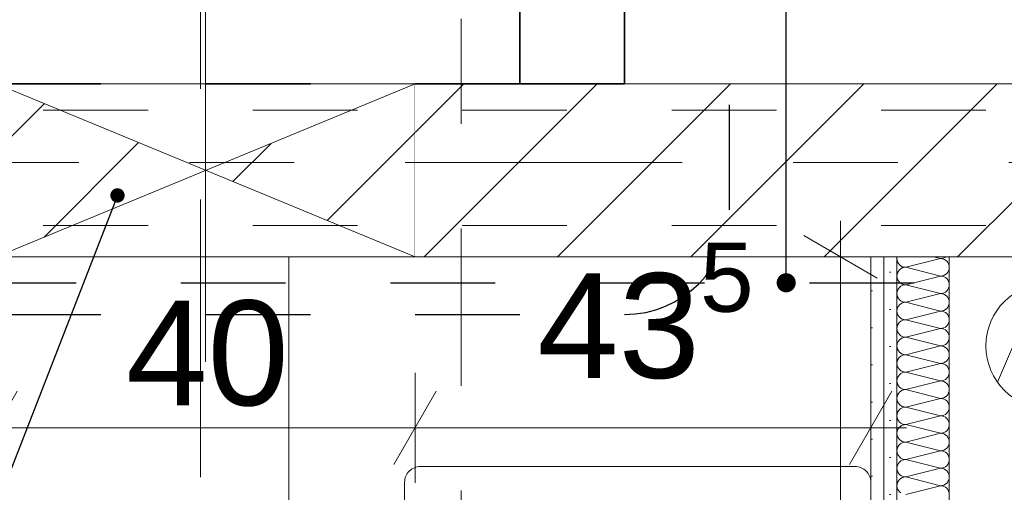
# Model space of a CAD drawing. Header units: metres. Extents: x -4 to 99, y -11 to 17.
# Tile 474 of 656: x 43.557 to 44.497, y 5.535 to 5.986. Entities that reach past the tile are written whole.
import ezdxf

# ---------------------------------------------------------------- set-up
doc = ezdxf.new("R2010")
doc.units = ezdxf.units.M
doc.header["$MEASUREMENT"] = 0
for name, pattern in [('Achse', [0.2, 0.1, -0.05, 0, -0.05]), ('Punktlinie eng', [0.0375, 0.0125, -0.025]), ('Schnittlinie', [0.3, 0.15, -0.075, 0, -0.075]), ('Strichlinie doppelt', [0.546806, 0.264583, -0.105833, 0.070556, -0.105833]), ('Strichlinie eng', [0.115, 0.075, -0.04]), ('Untersicht', [0.1, 0.075, -0.025]), ('Wipeout_Contour', [1, 0, -1])]:
    doc.linetypes.add(name, pattern=pattern)
for name, color, linetype in [('152 - Bemaßung_ Beschriftung.Ausbau', 7, 'Continuous'), ('203 - Marker.Schnitt - Ausbaudetail SA', 7, 'Continuous'), ('208 - Marker.Detail', 7, 'Continuous'), ('301 - Elemente.Linie', 7, 'Continuous'), ('451 - Universal.Achsen Raster', 7, 'Continuous'), ('605 - Struktur.Wand Innen', 7, 'Continuous'), ('608 - Struktur.Träger', 7, 'Continuous'), ('650 - Abdeckung.Fußboden Aufbau', 7, 'Continuous'), ('Abbruch_603 - Struktur.Bodenplatte_ Decke Roh', 7, 'Continuous'), ('Abbruch_605 - Struktur.Wand Innen', 7, 'Continuous'), ('Neubau_152 - Bemaßung_ Beschriftung.Ausbau', 7, 'Continuous'), ('Neubau_603 - Struktur.Bodenplatte_ Decke Roh', 7, 'Continuous'), ('Neubau_605 - Struktur.Wand Innen', 7, 'Continuous'), ('Neubau_606 - Struktur.Wand Innen Ausbau', 7, 'Continuous'), ('Neubau_650 - Abdeckung.Fußboden Aufbau', 7, 'Continuous'), ('Neubau_653 - Abdeckung.TB Verkofferung', 7, 'Continuous'), ('Neubau_702 - Einrichtung.Möbel Sanitär', 7, 'Continuous')]:
    doc.layers.add(name, color=color, linetype=linetype)
doc.styles.add('ERSTELLTER_STIL_2', font='txt')
doc.linetypes.add('Abbruch 1', pattern='A,0,[1,2022.0244.A_L5A-PL02.04_iD_Grundriss 2.OG1.Shx,S=0.001984,R=0,X=0,Y=0],-0.25,0', length=0.25)
doc.dimstyles.new('ERSTELLTER_STIL__1', dxfattribs={"dimtxt": 0.1, "dimasz": 0.0532, "dimexe": 0.18, "dimexo": 0.0625, "dimgap": 0, "dimtad": 1, "dimzin": 0, "dimdsep": 46, "dimtxsty": 'ERSTELLTER_STIL_2', "dimblk": 'ARROWHEAD_2', "dimblk1": 'ARROWHEAD_2', "dimblk2": 'ARROWHEAD_2', "dimcen": 0.09, "dimse1": 1, "dimse2": 1, "dimclrd": 7, "dimclre": 7, "dimclrt": 7, "dimazin": 0, "dimtfac": 1, "dimtdec": 4, "dimtmove": 0, "dimatfit": 3, "dimfxl": 1, "dimtolj": 1, "dimtzin": 0, "dimarcsym": 0})
doc.dimstyles.new('ERSTELLTER_STIL__2', dxfattribs={"dimtxt": 0.1, "dimasz": 0.0532, "dimexe": 0.18, "dimexo": 0.0625, "dimgap": 0, "dimtad": 1, "dimtih": 1, "dimtoh": 1, "dimzin": 0, "dimdsep": 46, "dimtxsty": 'ERSTELLTER_STIL_2', "dimblk": 'ARROWHEAD_2', "dimblk1": 'ARROWHEAD_2', "dimblk2": 'ARROWHEAD_2', "dimcen": 0.09, "dimse1": 1, "dimse2": 1, "dimclrd": 7, "dimclre": 7, "dimclrt": 7, "dimazin": 0, "dimtfac": 1, "dimtdec": 4, "dimtmove": 0, "dimatfit": 3, "dimfxl": 1, "dimtolj": 1, "dimtzin": 0, "dimarcsym": 0})
doc.dimstyles.new('ERSTELLTER_STIL__6', dxfattribs={"dimtxt": 0.18, "dimasz": 0.03648, "dimexe": 0.18, "dimexo": 0.0625, "dimgap": 0, "dimtad": 0, "dimtih": 1, "dimtoh": 1, "dimdec": 4, "dimzin": 0, "dimdsep": 46, "dimcen": 0.09, "dimadec": 0, "dimazin": 0, "dimtfac": 1, "dimtdec": 4, "dimtmove": 0, "dimatfit": 3, "dimldrblk": 'ARROWHEAD_11', "dimfxl": 1, "dimtolj": 1, "dimtzin": 0, "dimarcsym": 0})
doc.dimstyles.new('ERSTELLTER_STIL__7', dxfattribs={"dimtxt": 0.18, "dimasz": 0.02736, "dimexe": 0.18, "dimexo": 0.0625, "dimgap": 0, "dimtad": 0, "dimtih": 1, "dimtoh": 1, "dimdec": 4, "dimzin": 0, "dimdsep": 46, "dimcen": 0.09, "dimadec": 0, "dimazin": 0, "dimtfac": 1, "dimtdec": 4, "dimtmove": 0, "dimatfit": 3, "dimldrblk": 'ARROWHEAD_11', "dimfxl": 1, "dimtolj": 1, "dimtzin": 0, "dimarcsym": 0})
pattern_1 = [(45, (0, 0), (-0.0636396, 0.0636396), [])]
pattern_2 = [(45, (0, 0), (-0.01767767, 0.01767767), [0, -0.025])]

# ---------------------------------------------------------------- blocks, each defined once
blk = doc.blocks.new('*X153')
at = {"layer": 'Neubau_606 - Struktur.Wand Innen Ausbau', "color": 7, "linetype": 'Continuous', "lineweight": 5}
for p, q in [((44.39515, 5.75996), (44.39499, 5.75833)), ((44.39499, 5.75833), (44.39515, 5.75671)), ((44.39516, 5.76), (44.39515, 5.75996)), ((44.39515, 5.75671), (44.39562, 5.75514)), ((44.39562, 5.75514), (44.39639, 5.7537)), ((44.39639, 5.7537), (44.39743, 5.75244)), ((44.40332, 5.75), (44.43665, 5.75833)), ((44.42999, 5.76), (44.43665, 5.75833)), ((44.43665, 5.75833), (44.43828, 5.75849)), ((44.43828, 5.75817), (44.43665, 5.75833)), ((44.43828, 5.75849), (44.43984, 5.75897)), ((44.43984, 5.7577), (44.43828, 5.75817)), ((44.43984, 5.75897), (44.44128, 5.75974)), ((44.44128, 5.75693), (44.43984, 5.7577)), ((44.44128, 5.75974), (44.4416, 5.76)), ((44.44255, 5.75589), (44.44128, 5.75693)), ((44.44358, 5.75463), (44.44255, 5.75589)), ((44.44435, 5.75319), (44.44358, 5.75463)), ((44.44483, 5.75163), (44.44435, 5.75319)), ((44.39562, 5.74486), (44.39515, 5.74329)), ((44.39639, 5.7463), (44.39562, 5.74486)), ((44.39743, 5.74756), (44.39639, 5.7463)), ((44.39743, 5.75244), (44.39869, 5.7514)), ((44.39869, 5.7486), (44.39743, 5.74756)), ((44.39869, 5.7514), (44.40013, 5.75063)), ((44.40013, 5.74937), (44.39869, 5.7486)), ((44.40013, 5.75063), (44.4017, 5.75016)), ((44.4017, 5.74984), (44.40013, 5.74937)), ((44.4017, 5.75016), (44.40332, 5.75)), ((44.40332, 5.75), (44.4017, 5.74984)), ((44.40332, 5.75), (44.43665, 5.74167)), ((44.44128, 5.74307), (44.44255, 5.74411)), ((44.44255, 5.74411), (44.44358, 5.74537)), ((44.44358, 5.74537), (44.44435, 5.74681)), ((44.44435, 5.74681), (44.44483, 5.74837)), ((44.44499, 5.75), (44.44483, 5.75163)), ((44.44483, 5.74837), (44.44499, 5.75)), ((44.39515, 5.74329), (44.39499, 5.74167)), ((44.39499, 5.74167), (44.39515, 5.74004)), ((44.39515, 5.74004), (44.39562, 5.73848)), ((44.39562, 5.73848), (44.39639, 5.73704)), ((44.39639, 5.73704), (44.39743, 5.73577)), ((44.39743, 5.73577), (44.39869, 5.73474)), ((44.39869, 5.73474), (44.40013, 5.73397)), ((44.40332, 5.73333), (44.43665, 5.74167)), ((44.43665, 5.74167), (44.43828, 5.74183)), ((44.43828, 5.74151), (44.43665, 5.74167)), ((44.43828, 5.74183), (44.43984, 5.7423)), ((44.43984, 5.74103), (44.43828, 5.74151)), ((44.43984, 5.7423), (44.44128, 5.74307)), ((44.44128, 5.74026), (44.43984, 5.74103)), ((44.44255, 5.73923), (44.44128, 5.74026)), ((44.44358, 5.73796), (44.44255, 5.73923)), ((44.44435, 5.73652), (44.44358, 5.73796)), ((44.44483, 5.73496), (44.44435, 5.73652)), ((44.44499, 5.73333), (44.44483, 5.73496)), ((44.39515, 5.72663), (44.39499, 5.725)), ((44.39499, 5.725), (44.39515, 5.72337)), ((44.39562, 5.72819), (44.39515, 5.72663)), ((44.39639, 5.72963), (44.39562, 5.72819)), ((44.39743, 5.73089), (44.39639, 5.72963)), ((44.39869, 5.73193), (44.39743, 5.73089)), ((44.40013, 5.7327), (44.39869, 5.73193)), ((44.40013, 5.73397), (44.4017, 5.73349)), ((44.4017, 5.73317), (44.40013, 5.7327)), ((44.4017, 5.73349), (44.40332, 5.73333)), ((44.40332, 5.73333), (44.4017, 5.73317)), ((44.40332, 5.73333), (44.43665, 5.725)), ((44.40332, 5.71667), (44.43665, 5.725)), ((44.43665, 5.725), (44.43828, 5.72516)), ((44.43828, 5.72484), (44.43665, 5.725)), ((44.43828, 5.72516), (44.43984, 5.72563)), ((44.43984, 5.72437), (44.43828, 5.72484)), ((44.43984, 5.72563), (44.44128, 5.7264)), ((44.44128, 5.7264), (44.44255, 5.72744)), ((44.44255, 5.72744), (44.44358, 5.7287)), ((44.44358, 5.7287), (44.44435, 5.73014)), ((44.44435, 5.73014), (44.44483, 5.73171)), ((44.44483, 5.73171), (44.44499, 5.73333)), ((44.39515, 5.72337), (44.39562, 5.72181)), ((44.39562, 5.72181), (44.39639, 5.72037)), ((44.39639, 5.72037), (44.39743, 5.71911)), ((44.39743, 5.71911), (44.39869, 5.71807)), ((44.39869, 5.71526), (44.39743, 5.71423)), ((44.39869, 5.71807), (44.40013, 5.7173)), ((44.40013, 5.71603), (44.39869, 5.71526)), ((44.40013, 5.7173), (44.4017, 5.71683)), ((44.4017, 5.71651), (44.40013, 5.71603)), ((44.4017, 5.71683), (44.40332, 5.71667)), ((44.40332, 5.71667), (44.4017, 5.71651)), ((44.40332, 5.71667), (44.43665, 5.70833)), ((44.44128, 5.7236), (44.43984, 5.72437)), ((44.44255, 5.72256), (44.44128, 5.7236)), ((44.44358, 5.7213), (44.44255, 5.72256)), ((44.44435, 5.71986), (44.44358, 5.7213)), ((44.44483, 5.71829), (44.44435, 5.71986)), ((44.44499, 5.71667), (44.44483, 5.71829)), ((44.44483, 5.71504), (44.44499, 5.71667)), ((44.39515, 5.70996), (44.39499, 5.70833)), ((44.39499, 5.70833), (44.39515, 5.70671)), ((44.39562, 5.71152), (44.39515, 5.70996)), ((44.39515, 5.70671), (44.39562, 5.70514)), ((44.39639, 5.71296), (44.39562, 5.71152)), ((44.39743, 5.71423), (44.39639, 5.71296)), ((44.40332, 5.7), (44.43665, 5.70833)), ((44.43665, 5.70833), (44.43828, 5.70849)), ((44.43828, 5.70817), (44.43665, 5.70833)), ((44.43828, 5.70849), (44.43984, 5.70897)), ((44.43984, 5.7077), (44.43828, 5.70817)), ((44.43984, 5.70897), (44.44128, 5.70974)), ((44.44128, 5.70693), (44.43984, 5.7077)), ((44.44128, 5.70974), (44.44255, 5.71077)), ((44.44255, 5.70589), (44.44128, 5.70693)), ((44.44255, 5.71077), (44.44358, 5.71204)), ((44.44358, 5.70463), (44.44255, 5.70589)), ((44.44358, 5.71204), (44.44435, 5.71348)), ((44.44435, 5.71348), (44.44483, 5.71504)), ((44.39562, 5.70514), (44.39639, 5.7037)), ((44.39639, 5.7037), (44.39743, 5.70244)), ((44.39743, 5.69756), (44.39639, 5.6963)), ((44.39743, 5.70244), (44.39869, 5.7014)), ((44.39869, 5.6986), (44.39743, 5.69756)), ((44.39869, 5.7014), (44.40013, 5.70063)), ((44.40013, 5.69937), (44.39869, 5.6986)), ((44.40013, 5.70063), (44.4017, 5.70016)), ((44.4017, 5.69984), (44.40013, 5.69937)), ((44.4017, 5.70016), (44.40332, 5.7)), ((44.40332, 5.7), (44.4017, 5.69984)), ((44.40332, 5.7), (44.43665, 5.69167)), ((44.44435, 5.70319), (44.44358, 5.70463)), ((44.44358, 5.69537), (44.44435, 5.69681)), ((44.44483, 5.70163), (44.44435, 5.70319)), ((44.44435, 5.69681), (44.44483, 5.69837)), ((44.44499, 5.7), (44.44483, 5.70163)), ((44.44483, 5.69837), (44.44499, 5.7)), ((44.39515, 5.69329), (44.39499, 5.69167)), ((44.39499, 5.69167), (44.39515, 5.69004)), ((44.39562, 5.69486), (44.39515, 5.69329)), ((44.39515, 5.69004), (44.39562, 5.68848)), ((44.39639, 5.6963), (44.39562, 5.69486)), ((44.39562, 5.68848), (44.39639, 5.68704)), ((44.39639, 5.68704), (44.39743, 5.68577)), ((44.40332, 5.68333), (44.43665, 5.69167)), ((44.43665, 5.69167), (44.43828, 5.69183)), ((44.43828, 5.69151), (44.43665, 5.69167)), ((44.43828, 5.69183), (44.43984, 5.6923)), ((44.43984, 5.69103), (44.43828, 5.69151)), ((44.43984, 5.6923), (44.44128, 5.69307)), ((44.44128, 5.69026), (44.43984, 5.69103)), ((44.44128, 5.69307), (44.44255, 5.69411)), ((44.44255, 5.68923), (44.44128, 5.69026)), ((44.44255, 5.69411), (44.44358, 5.69537)), ((44.44358, 5.68796), (44.44255, 5.68923)), ((44.44435, 5.68652), (44.44358, 5.68796)), ((44.39562, 5.67819), (44.39515, 5.67663)), ((44.39639, 5.67963), (44.39562, 5.67819)), ((44.39743, 5.68089), (44.39639, 5.67963)), ((44.39743, 5.68577), (44.39869, 5.68474)), ((44.39869, 5.68193), (44.39743, 5.68089)), ((44.39869, 5.68474), (44.40013, 5.68397)), ((44.40013, 5.6827), (44.39869, 5.68193)), ((44.40013, 5.68397), (44.4017, 5.68349)), ((44.4017, 5.68317), (44.40013, 5.6827)), ((44.4017, 5.68349), (44.40332, 5.68333)), ((44.40332, 5.68333), (44.4017, 5.68317)), ((44.40332, 5.68333), (44.43665, 5.675)), ((44.44255, 5.67744), (44.44358, 5.6787)), ((44.44358, 5.6787), (44.44435, 5.68014)), ((44.44483, 5.68496), (44.44435, 5.68652)), ((44.44435, 5.68014), (44.44483, 5.68171)), ((44.44499, 5.68333), (44.44483, 5.68496)), ((44.44483, 5.68171), (44.44499, 5.68333)), ((44.39515, 5.67663), (44.39499, 5.675)), ((44.39499, 5.675), (44.39515, 5.67337)), ((44.39515, 5.67337), (44.39562, 5.67181)), ((44.39562, 5.67181), (44.39639, 5.67037)), ((44.39639, 5.67037), (44.39743, 5.66911)), ((44.39743, 5.66911), (44.39869, 5.66807)), ((44.40332, 5.66667), (44.43665, 5.675)), ((44.43665, 5.675), (44.43828, 5.67516)), ((44.43828, 5.67484), (44.43665, 5.675)), ((44.43828, 5.67516), (44.43984, 5.67563)), ((44.43984, 5.67437), (44.43828, 5.67484)), ((44.43984, 5.67563), (44.44128, 5.6764)), ((44.44128, 5.6736), (44.43984, 5.67437)), ((44.44128, 5.6764), (44.44255, 5.67744)), ((44.44255, 5.67256), (44.44128, 5.6736)), ((44.44358, 5.6713), (44.44255, 5.67256)), ((44.44435, 5.66986), (44.44358, 5.6713)), ((44.44483, 5.66829), (44.44435, 5.66986)), ((44.44499, 5.66667), (44.44483, 5.66829)), ((44.39515, 5.65996), (44.39499, 5.65833)), ((44.39562, 5.66152), (44.39515, 5.65996)), ((44.39639, 5.66296), (44.39562, 5.66152)), ((44.39743, 5.66423), (44.39639, 5.66296)), ((44.39869, 5.66526), (44.39743, 5.66423)), ((44.39869, 5.66807), (44.40013, 5.6673)), ((44.40013, 5.66603), (44.39869, 5.66526)), ((44.40013, 5.6673), (44.4017, 5.66683)), ((44.4017, 5.66651), (44.40013, 5.66603)), ((44.4017, 5.66683), (44.40332, 5.66667)), ((44.40332, 5.66667), (44.4017, 5.66651)), ((44.40332, 5.66667), (44.43665, 5.65833)), ((44.43828, 5.65849), (44.43984, 5.65897)), ((44.43984, 5.65897), (44.44128, 5.65974)), ((44.44128, 5.65974), (44.44255, 5.66077)), ((44.44255, 5.66077), (44.44358, 5.66204)), ((44.44358, 5.66204), (44.44435, 5.66348)), ((44.44435, 5.66348), (44.44483, 5.66504)), ((44.44483, 5.66504), (44.44499, 5.66667)), ((44.39499, 5.65833), (44.39515, 5.65671)), ((44.39515, 5.65671), (44.39562, 5.65514)), ((44.39562, 5.65514), (44.39639, 5.6537)), ((44.39639, 5.6537), (44.39743, 5.65244)), ((44.39743, 5.65244), (44.39869, 5.6514)), ((44.39869, 5.6514), (44.40013, 5.65063)), ((44.40013, 5.65063), (44.4017, 5.65016)), ((44.4017, 5.64984), (44.40013, 5.64937)), ((44.4017, 5.65016), (44.40332, 5.65)), ((44.40332, 5.65), (44.4017, 5.64984)), ((44.40332, 5.65), (44.43665, 5.65833)), ((44.40332, 5.65), (44.43665, 5.64167)), ((44.43665, 5.65833), (44.43828, 5.65849)), ((44.43828, 5.65817), (44.43665, 5.65833)), ((44.43984, 5.6577), (44.43828, 5.65817)), ((44.44128, 5.65693), (44.43984, 5.6577)), ((44.44255, 5.65589), (44.44128, 5.65693)), ((44.44358, 5.65463), (44.44255, 5.65589)), ((44.44435, 5.65319), (44.44358, 5.65463)), ((44.44483, 5.65163), (44.44435, 5.65319)), ((44.44499, 5.65), (44.44483, 5.65163)), ((44.44483, 5.64837), (44.44499, 5.65)), ((44.39515, 5.64329), (44.39499, 5.64167)), ((44.39499, 5.64167), (44.39515, 5.64004)), ((44.39562, 5.64486), (44.39515, 5.64329)), ((44.39515, 5.64004), (44.39562, 5.63848)), ((44.39639, 5.6463), (44.39562, 5.64486)), ((44.39743, 5.64756), (44.39639, 5.6463)), ((44.39869, 5.6486), (44.39743, 5.64756)), ((44.40013, 5.64937), (44.39869, 5.6486)), ((44.40332, 5.63333), (44.43665, 5.64167)), ((44.43665, 5.64167), (44.43828, 5.64183)), ((44.43828, 5.64151), (44.43665, 5.64167)), ((44.43828, 5.64183), (44.43984, 5.6423)), ((44.43984, 5.64103), (44.43828, 5.64151)), ((44.43984, 5.6423), (44.44128, 5.64307)), ((44.44128, 5.64026), (44.43984, 5.64103)), ((44.44128, 5.64307), (44.44255, 5.64411)), ((44.44255, 5.63923), (44.44128, 5.64026)), ((44.44255, 5.64411), (44.44358, 5.64537)), ((44.44358, 5.64537), (44.44435, 5.64681)), ((44.44435, 5.64681), (44.44483, 5.64837)), ((44.39562, 5.63848), (44.39639, 5.63704)), ((44.39639, 5.63704), (44.39743, 5.63577)), ((44.39743, 5.63089), (44.39639, 5.62963)), ((44.39743, 5.63577), (44.39869, 5.63474)), ((44.39869, 5.63193), (44.39743, 5.63089)), ((44.39869, 5.63474), (44.40013, 5.63397)), ((44.40013, 5.6327), (44.39869, 5.63193)), ((44.40013, 5.63397), (44.4017, 5.63349)), ((44.4017, 5.63317), (44.40013, 5.6327)), ((44.4017, 5.63349), (44.40332, 5.63333)), ((44.40332, 5.63333), (44.4017, 5.63317)), ((44.40332, 5.63333), (44.43665, 5.625)), ((44.44358, 5.63796), (44.44255, 5.63923)), ((44.44435, 5.63652), (44.44358, 5.63796)), ((44.44483, 5.63496), (44.44435, 5.63652)), ((44.44435, 5.63014), (44.44483, 5.63171)), ((44.44499, 5.63333), (44.44483, 5.63496)), ((44.44483, 5.63171), (44.44499, 5.63333)), ((44.39515, 5.62663), (44.39499, 5.625)), ((44.39499, 5.625), (44.39515, 5.62337)), ((44.39562, 5.62819), (44.39515, 5.62663)), ((44.39515, 5.62337), (44.39562, 5.62181)), ((44.39639, 5.62963), (44.39562, 5.62819)), ((44.39562, 5.62181), (44.39639, 5.62037)), ((44.40332, 5.61667), (44.43665, 5.625)), ((44.43665, 5.625), (44.43828, 5.62516)), ((44.43828, 5.62484), (44.43665, 5.625)), ((44.43828, 5.62516), (44.43984, 5.62563)), ((44.43984, 5.62437), (44.43828, 5.62484)), ((44.43984, 5.62563), (44.44128, 5.6264)), ((44.44128, 5.6236), (44.43984, 5.62437)), ((44.44128, 5.6264), (44.44255, 5.62744)), ((44.44255, 5.62256), (44.44128, 5.6236)), ((44.44255, 5.62744), (44.44358, 5.6287)), ((44.44358, 5.6213), (44.44255, 5.62256)), ((44.44358, 5.6287), (44.44435, 5.63014)), ((44.44435, 5.61986), (44.44358, 5.6213)), ((44.39639, 5.61296), (44.39562, 5.61152)), ((44.39639, 5.62037), (44.39743, 5.61911)), ((44.39743, 5.61423), (44.39639, 5.61296)), ((44.39743, 5.61911), (44.39869, 5.61807)), ((44.39869, 5.61526), (44.39743, 5.61423)), ((44.39869, 5.61807), (44.40013, 5.6173)), ((44.40013, 5.61603), (44.39869, 5.61526)), ((44.40013, 5.6173), (44.4017, 5.61683)), ((44.4017, 5.61651), (44.40013, 5.61603)), ((44.4017, 5.61683), (44.40332, 5.61667)), ((44.40332, 5.61667), (44.4017, 5.61651)), ((44.40332, 5.61667), (44.43665, 5.60833)), ((44.44255, 5.61077), (44.44358, 5.61204)), ((44.44358, 5.61204), (44.44435, 5.61348)), ((44.44483, 5.61829), (44.44435, 5.61986)), ((44.44435, 5.61348), (44.44483, 5.61504)), ((44.44499, 5.61667), (44.44483, 5.61829)), ((44.44483, 5.61504), (44.44499, 5.61667)), ((44.39515, 5.60996), (44.39499, 5.60833)), ((44.39499, 5.60833), (44.39515, 5.60671)), ((44.39562, 5.61152), (44.39515, 5.60996)), ((44.39515, 5.60671), (44.39562, 5.60514)), ((44.39562, 5.60514), (44.39639, 5.6037)), ((44.39639, 5.6037), (44.39743, 5.60244)), ((44.39743, 5.60244), (44.39869, 5.6014)), ((44.40332, 5.6), (44.43665, 5.60833)), ((44.43665, 5.60833), (44.43828, 5.60849)), ((44.43828, 5.60817), (44.43665, 5.60833)), ((44.43828, 5.60849), (44.43984, 5.60897)), ((44.43984, 5.6077), (44.43828, 5.60817)), ((44.43984, 5.60897), (44.44128, 5.60974)), ((44.44128, 5.60693), (44.43984, 5.6077)), ((44.44128, 5.60974), (44.44255, 5.61077)), ((44.44255, 5.60589), (44.44128, 5.60693)), ((44.44358, 5.60463), (44.44255, 5.60589)), ((44.44435, 5.60319), (44.44358, 5.60463)), ((44.44483, 5.60163), (44.44435, 5.60319)), ((44.39515, 5.59329), (44.39499, 5.59167)), ((44.39562, 5.59486), (44.39515, 5.59329)), ((44.39639, 5.5963), (44.39562, 5.59486)), ((44.39743, 5.59756), (44.39639, 5.5963)), ((44.39869, 5.5986), (44.39743, 5.59756)), ((44.39869, 5.6014), (44.40013, 5.60063)), ((44.40013, 5.59937), (44.39869, 5.5986)), ((44.40013, 5.60063), (44.4017, 5.60016)), ((44.4017, 5.59984), (44.40013, 5.59937)), ((44.4017, 5.60016), (44.40332, 5.6)), ((44.40332, 5.6), (44.4017, 5.59984)), ((44.40332, 5.6), (44.43665, 5.59167)), ((44.43984, 5.5923), (44.44128, 5.59307)), ((44.44128, 5.59307), (44.44255, 5.59411)), ((44.44255, 5.59411), (44.44358, 5.59537)), ((44.44358, 5.59537), (44.44435, 5.59681)), ((44.44435, 5.59681), (44.44483, 5.59837)), ((44.44499, 5.6), (44.44483, 5.60163)), ((44.44483, 5.59837), (44.44499, 5.6)), ((44.39499, 5.59167), (44.39515, 5.59004)), ((44.39515, 5.59004), (44.39562, 5.58848)), ((44.39562, 5.58848), (44.39639, 5.58704)), ((44.39639, 5.58704), (44.39743, 5.58577)), ((44.39743, 5.58577), (44.39869, 5.58474)), ((44.39869, 5.58474), (44.40013, 5.58397)), ((44.40013, 5.58397), (44.4017, 5.58349)), ((44.40332, 5.58333), (44.43665, 5.59167)), ((44.43665, 5.59167), (44.43828, 5.59183)), ((44.43828, 5.59151), (44.43665, 5.59167)), ((44.43828, 5.59183), (44.43984, 5.5923)), ((44.43984, 5.59103), (44.43828, 5.59151)), ((44.44128, 5.59026), (44.43984, 5.59103)), ((44.44255, 5.58923), (44.44128, 5.59026)), ((44.44358, 5.58796), (44.44255, 5.58923)), ((44.44435, 5.58652), (44.44358, 5.58796)), ((44.44483, 5.58496), (44.44435, 5.58652)), ((44.44499, 5.58333), (44.44483, 5.58496)), ((44.39515, 5.57663), (44.39499, 5.575)), ((44.39499, 5.575), (44.39515, 5.57337)), ((44.39562, 5.57819), (44.39515, 5.57663)), ((44.39639, 5.57963), (44.39562, 5.57819)), ((44.39743, 5.58089), (44.39639, 5.57963)), ((44.39869, 5.58193), (44.39743, 5.58089)), ((44.40013, 5.5827), (44.39869, 5.58193)), ((44.4017, 5.58317), (44.40013, 5.5827)), ((44.4017, 5.58349), (44.40332, 5.58333)), ((44.40332, 5.58333), (44.4017, 5.58317)), ((44.40332, 5.58333), (44.43665, 5.575)), ((44.40332, 5.56667), (44.43665, 5.575)), ((44.43665, 5.575), (44.43828, 5.57516)), ((44.43828, 5.57484), (44.43665, 5.575)), ((44.43828, 5.57516), (44.43984, 5.57563)), ((44.43984, 5.57437), (44.43828, 5.57484)), ((44.43984, 5.57563), (44.44128, 5.5764)), ((44.44128, 5.5736), (44.43984, 5.57437)), ((44.44128, 5.5764), (44.44255, 5.57744)), ((44.44255, 5.57744), (44.44358, 5.5787)), ((44.44358, 5.5787), (44.44435, 5.58014)), ((44.44435, 5.58014), (44.44483, 5.58171)), ((44.44483, 5.58171), (44.44499, 5.58333)), ((44.39515, 5.57337), (44.39562, 5.57181)), ((44.39562, 5.57181), (44.39639, 5.57037)), ((44.39639, 5.57037), (44.39743, 5.56911)), ((44.39743, 5.56911), (44.39869, 5.56807)), ((44.39869, 5.56526), (44.39743, 5.56423)), ((44.39869, 5.56807), (44.40013, 5.5673)), ((44.40013, 5.56603), (44.39869, 5.56526)), ((44.40013, 5.5673), (44.4017, 5.56683)), ((44.4017, 5.56651), (44.40013, 5.56603)), ((44.4017, 5.56683), (44.40332, 5.56667)), ((44.40332, 5.56667), (44.4017, 5.56651)), ((44.40332, 5.56667), (44.43665, 5.55833)), ((44.44255, 5.57256), (44.44128, 5.5736)), ((44.44358, 5.5713), (44.44255, 5.57256)), ((44.44435, 5.56986), (44.44358, 5.5713)), ((44.44483, 5.56829), (44.44435, 5.56986)), ((44.44435, 5.56348), (44.44483, 5.56504)), ((44.44499, 5.56667), (44.44483, 5.56829)), ((44.44483, 5.56504), (44.44499, 5.56667)), ((44.39515, 5.55996), (44.39499, 5.55833)), ((44.39499, 5.55833), (44.39515, 5.55671)), ((44.39562, 5.56152), (44.39515, 5.55996)), ((44.39515, 5.55671), (44.39562, 5.55514)), ((44.39639, 5.56296), (44.39562, 5.56152)), ((44.39743, 5.56423), (44.39639, 5.56296)), ((44.40332, 5.55), (44.43665, 5.55833)), ((44.43665, 5.55833), (44.43828, 5.55849)), ((44.43828, 5.55817), (44.43665, 5.55833)), ((44.43828, 5.55849), (44.43984, 5.55897)), ((44.43984, 5.5577), (44.43828, 5.55817)), ((44.43984, 5.55897), (44.44128, 5.55974)), ((44.44128, 5.55693), (44.43984, 5.5577)), ((44.44128, 5.55974), (44.44255, 5.56077)), ((44.44255, 5.55589), (44.44128, 5.55693)), ((44.44255, 5.56077), (44.44358, 5.56204)), ((44.44358, 5.55463), (44.44255, 5.55589)), ((44.44358, 5.56204), (44.44435, 5.56348)), ((44.39562, 5.55514), (44.39639, 5.5537)), ((44.39639, 5.5463), (44.39562, 5.54486)), ((44.39639, 5.5537), (44.39743, 5.55244)), ((44.39743, 5.54756), (44.39639, 5.5463)), ((44.39743, 5.55244), (44.39869, 5.5514)), ((44.39869, 5.5486), (44.39743, 5.54756)), ((44.39869, 5.5514), (44.40013, 5.55063)), ((44.40013, 5.54937), (44.39869, 5.5486)), ((44.40013, 5.55063), (44.4017, 5.55016)), ((44.4017, 5.54984), (44.40013, 5.54937)), ((44.4017, 5.55016), (44.40332, 5.55)), ((44.40332, 5.55), (44.4017, 5.54984)), ((44.40332, 5.55), (44.43665, 5.54167)), ((44.44435, 5.55319), (44.44358, 5.55463)), ((44.44358, 5.54537), (44.44435, 5.54681)), ((44.44483, 5.55163), (44.44435, 5.55319)), ((44.44435, 5.54681), (44.44483, 5.54837)), ((44.44499, 5.55), (44.44483, 5.55163)), ((44.44483, 5.54837), (44.44499, 5.55)), ((44.39515, 5.54329), (44.39499, 5.54167)), ((44.39499, 5.54167), (44.39515, 5.54004)), ((44.39562, 5.54486), (44.39515, 5.54329)), ((44.39515, 5.54004), (44.39562, 5.53848)), ((44.39562, 5.53848), (44.39639, 5.53704)), ((44.39639, 5.53704), (44.39743, 5.53577)), ((44.40332, 5.53333), (44.43665, 5.54167)), ((44.43665, 5.54167), (44.43828, 5.54183)), ((44.43828, 5.54151), (44.43665, 5.54167)), ((44.43828, 5.54183), (44.43984, 5.5423)), ((44.43984, 5.54103), (44.43828, 5.54151)), ((44.43984, 5.5423), (44.44128, 5.54307)), ((44.44128, 5.54026), (44.43984, 5.54103)), ((44.44128, 5.54307), (44.44255, 5.54411)), ((44.44255, 5.53923), (44.44128, 5.54026)), ((44.44255, 5.54411), (44.44358, 5.54537)), ((44.44358, 5.53796), (44.44255, 5.53923)), ((44.44435, 5.53652), (44.44358, 5.53796)), ((44.39743, 5.53577), (44.39869, 5.53474)), ((44.44483, 5.53496), (44.44435, 5.53652))]:
    blk.add_line(p, q, dxfattribs=at)
blk = doc.blocks.new('*D191')
at = {"layer": '152 - Bemaßung_ Beschriftung.Ausbau', "color": 7, "linetype": 'Continuous', "lineweight": 5}
for p, q in [((43.20999, 5.54443), (43.20999, 5.64943)), ((43.535, 5.54443), (43.535, 5.64943)), ((43.2302, 5.63193), (43.18978, 5.56193)), ((43.55521, 5.63193), (43.51479, 5.56193)), ((43.17576, 5.59693), (43.20999, 5.59693)), ((43.20999, 5.59693), (43.535, 5.59693))]:
    blk.add_line(p, q, dxfattribs=at)
at = {"layer": '152 - Bemaßung_ Beschriftung.Ausbau', "color": 7, "lineweight": 5, "insert": (43.27157, 5.61522), "char_height": 0.1, "attachment_point": 7, "style": 'ERSTELLTER_STIL_2'}
blk.add_mtext('\\A1;{\\pql;\\fArial|b0|i0|c0|p38;32\\fArial|b0|i0|c0|p38;\\A1{\\H.66x;\\S5^  ;}}', dxfattribs=at)
blk = doc.blocks.new('ARROWHEAD_2')
at = {"color": 0, "linetype": 'Continuous', "lineweight": 0}
for p, q in [((-0.378, -0.655), (0.378, 0.655)), ((0, 0), (-1, 0))]:
    blk.add_line(p, q, dxfattribs=at)
blk = doc.blocks.new('*D192')
at = {"layer": '152 - Bemaßung_ Beschriftung.Ausbau', "color": 7, "linetype": 'Continuous', "lineweight": 5}
for p, q in [((43.535, 5.54443), (43.535, 5.64943)), ((43.935, 5.54443), (43.935, 5.64943)), ((43.55521, 5.63193), (43.51479, 5.56193)), ((43.95521, 5.63193), (43.91479, 5.56193)), ((43.535, 5.59693), (43.935, 5.59693))]:
    blk.add_line(p, q, dxfattribs=at)
at = {"layer": '152 - Bemaßung_ Beschriftung.Ausbau', "color": 7, "lineweight": 5, "insert": (43.65911, 5.61693), "char_height": 0.1, "attachment_point": 7, "style": 'ERSTELLTER_STIL_2'}
blk.add_mtext('\\A1;{\\pql;\\fArial|b0|i0|c0|p38;40}', dxfattribs=at)
blk = doc.blocks.new('*D193')
at = {"layer": '152 - Bemaßung_ Beschriftung.Ausbau', "color": 7, "linetype": 'Continuous', "lineweight": 5}
for p, q in [((43.935, 5.54443), (43.935, 5.64943)), ((44.36999, 5.54443), (44.36999, 5.64943)), ((43.95521, 5.63193), (43.91479, 5.56193)), ((44.34978, 5.56193), (44.3902, 5.63193)), ((43.935, 5.59693), (44.36999, 5.59693)), ((44.36999, 5.59693), (44.40422, 5.59693))]:
    blk.add_line(p, q, dxfattribs=at)
at = {"layer": '152 - Bemaßung_ Beschriftung.Ausbau', "color": 7, "lineweight": 5, "insert": (44.05157, 5.61522), "char_height": 0.1, "attachment_point": 7, "style": 'ERSTELLTER_STIL_2'}
blk.add_mtext('\\A1;{\\pql;\\fArial|b0|i0|c0|p38;43\\fArial|b0|i0|c0|p38;\\A1{\\H.66x;\\S5^  ;}}', dxfattribs=at)
blk = doc.blocks.new('ARROWHEAD_11')
at = {"color": 0, "linetype": 'Continuous', "lineweight": 0}
blk.add_line((0, 0), (-1, 0), dxfattribs=at)
at = {"color": 0, "linetype": 'Continuous', "lineweight": 0, "const_width": 0.25, "flags": 128}
blk.add_lwpolyline([(-0.125, 0, 1), (0.125, 0, 1)], format="xyb", close=True, dxfattribs=at)
blk = doc.blocks.new('*D582')
at = {"layer": '152 - Bemaßung_ Beschriftung.Ausbau', "color": 7, "linetype": 'Continuous', "lineweight": 5}
for p, q in [((43.20999, 6.68038), (43.20999, 6.78538)), ((45.90499, 6.68038), (45.90499, 6.78538)), ((43.2302, 6.76788), (43.18978, 6.69788)), ((45.9252, 6.76788), (45.88479, 6.69788)), ((43.20999, 6.73288), (45.90499, 6.73288))]:
    blk.add_line(p, q, dxfattribs=at)
at = {"layer": '152 - Bemaßung_ Beschriftung.Ausbau', "color": 7, "lineweight": 5, "insert": (44.39942, 6.73348), "char_height": 0.1, "attachment_point": 7, "style": 'ERSTELLTER_STIL_2'}
blk.add_mtext('\\A1;{\\pql;\\fArial|b0|i0|c0|p38;2,69\\fArial|b0|i0|c0|p38;\\A1{\\H.66x;\\S5^  ;}}', dxfattribs=at)
blk = doc.blocks.new('*D589')
at = {"layer": '152 - Bemaßung_ Beschriftung.Ausbau', "color": 7, "linetype": 'Continuous', "lineweight": 5}
for p, q in [((42.22499, 6.98038), (42.22499, 7.08538)), ((44.36999, 6.98038), (44.36999, 7.08538)), ((42.2452, 7.06788), (42.20478, 6.99788)), ((44.3902, 7.06788), (44.34978, 6.99788)), ((42.22499, 7.03288), (44.36999, 7.03288))]:
    blk.add_line(p, q, dxfattribs=at)
at = {"layer": '152 - Bemaßung_ Beschriftung.Ausbau', "color": 7, "lineweight": 5, "insert": (43.13942, 7.03348), "char_height": 0.1, "attachment_point": 7, "style": 'ERSTELLTER_STIL_2'}
blk.add_mtext('\\A1;{\\pql;\\fArial|b0|i0|c0|p38;2,14\\fArial|b0|i0|c0|p38;\\A1{\\H.66x;\\S5^  ;}}', dxfattribs=at)
blk = doc.blocks.new('*D590')
at = {"layer": '152 - Bemaßung_ Beschriftung.Ausbau', "color": 7, "linetype": 'Continuous', "lineweight": 5}
for p, q in [((44.36999, 6.98038), (44.36999, 7.08538)), ((44.70999, 6.98038), (44.70999, 7.08538)), ((44.3902, 7.06788), (44.34978, 6.99788)), ((44.73019, 7.06788), (44.68978, 6.99788)), ((44.36999, 7.03288), (44.70999, 7.03288))]:
    blk.add_line(p, q, dxfattribs=at)
at = {"layer": '152 - Bemaßung_ Beschriftung.Ausbau', "color": 7, "lineweight": 5, "insert": (44.4641, 7.05288), "char_height": 0.1, "attachment_point": 7, "style": 'ERSTELLTER_STIL_2'}
blk.add_mtext('\\A1;{\\pql;\\fArial|b0|i0|c0|p38;34}', dxfattribs=at)
blk = doc.blocks.new('*D623')
at = {"layer": '152 - Bemaßung_ Beschriftung.Ausbau', "color": 7, "linetype": 'Continuous', "lineweight": 5}
for p, q in [((44.34121, 5.76), (44.34121, 5.79423)), ((44.37621, 5.73979), (44.30621, 5.78021)), ((44.39371, 5.76), (44.28871, 5.76)), ((44.34121, 4.06), (44.34121, 5.76)), ((44.30621, 4.08021), (44.37621, 4.03979)), ((44.39371, 4.06), (44.28871, 4.06))]:
    blk.add_line(p, q, dxfattribs=at)
at = {"layer": '152 - Bemaßung_ Beschriftung.Ausbau', "color": 7, "lineweight": 5, "insert": (44.32121, 4.77697), "char_height": 0.1, "attachment_point": 7, "rotation": 90, "style": 'ERSTELLTER_STIL_2'}
blk.add_mtext('\\A1;{\\pql;\\fArial|b0|i0|c0|p38;1,70}', dxfattribs=at)

msp = doc.modelspace()

# ---------------------------------------------------------------- hatches: boundary and pattern name
at = {"layer": 'Abbruch_605 - Struktur.Wand Innen', "linetype": 'Continuous', "lineweight": 0, "true_color": 0x000000}
h = msp.add_hatch(dxfattribs=at)
h.set_pattern_fill('MW_Ziegel_0001', color=18, style=0, pattern_type=2)
h.set_pattern_definition(pattern_1)
h.paths.add_polyline_path([(43.535, 5.925), (43.535, 5.76), (43.735, 5.8425)])
h = msp.add_hatch(dxfattribs=at)
h.set_pattern_fill('MW_Ziegel_0001', color=18, style=0, pattern_type=2)
h.set_pattern_definition(pattern_1)
h.paths.add_polyline_path([(43.735, 5.8425), (43.935, 5.76), (43.935, 5.925)])
at = {"layer": 'Neubau_650 - Abdeckung.Fußboden Aufbau', "linetype": 'Continuous', "lineweight": 13, "true_color": 0xafafaf}
h = msp.add_hatch(dxfattribs=at)
h.set_pattern_fill('Raster_60x60_Fuge_2mm_0001', color=253, style=0, pattern_type=2)
h.set_pattern_definition([(0, (42.61, 4.91), (0, 0.602), []), (90, (42.61, 4.91), (-0.602, 0), [])])
h.paths.add_polyline_path([(44.36999, 5.76), (42.22499, 5.76), (42.22499, 3.935), (43.54499, 3.935), (43.54499, 4.06), (44.36999, 4.06)])

# ---------------------------------------------------------------- linework, layer by layer
at = {"layer": '208 - Marker.Detail', "color": 30, "linetype": 'Punktlinie eng', "lineweight": 25, "true_color": 0xff6e00}
msp.add_line((43.335, 5.70498), (44.135, 5.70498), dxfattribs=at)
at = {"layer": '301 - Elemente.Linie', "color": 1, "linetype": 'Strichlinie eng', "lineweight": 25, "flags": 128}
msp.add_lwpolyline([(40.31135, 5.73527), (47.16999, 5.73527)], dxfattribs=at)
at = {"layer": '451 - Universal.Achsen Raster', "color": 160, "linetype": 'Strichlinie doppelt', "lineweight": 9, "true_color": 0x3232ff}
msp.add_line((43.72999, -10.585), (43.72999, 16.355), dxfattribs=at)
at = {"layer": '650 - Abdeckung.Fußboden Aufbau', "color": 7, "linetype": 'Continuous', "lineweight": 13, "flags": 128}
msp.add_lwpolyline([(38.87999, 5.814), (38.87999, 5.935), (39.96999, 5.935), (39.96999, 6.00998), (40.28999, 6.00998), (40.28999, 5.925), (40.415, 5.925), (40.415, 5.76), (41.3, 5.76), (41.3, 5.925), (42.32499, 5.925), (42.32499, 5.76), (43.20999, 5.76), (43.20999, 5.925), (45.90499, 5.925), (45.90499, 5.76), (46.78999, 5.76), (46.78999, 5.925), (47.16999, 5.925), (47.16999, 6.00998), (47.48999, 6.00998), (47.48999, 5.925), (48.65, 5.925), (48.65, 5.805)], dxfattribs=at)
at = {"layer": 'Abbruch_603 - Struktur.Bodenplatte_ Decke Roh', "color": 7, "linetype": 'Abbruch 1', "lineweight": 18}
for start, end in [(90, 180), (180, 270)]:
    msp.add_arc((44.53999, 5.67501), 0.06, start, end, dxfattribs=at)
at = {"layer": 'Abbruch_605 - Struktur.Wand Innen', "color": 160, "linetype": 'Abbruch 1', "lineweight": 5, "true_color": 0x3232ff}
msp.add_line((43.735, 6.025), (43.735, 5.66), dxfattribs=at)
at = {"layer": 'Abbruch_605 - Struktur.Wand Innen', "color": 7, "linetype": 'Abbruch 1', "lineweight": 18}
msp.add_line((43.935, 5.76), (43.935, 5.925), dxfattribs=at)
at = {"layer": 'Abbruch_605 - Struktur.Wand Innen', "color": 7, "linetype": 'Abbruch 1', "lineweight": 18, "flags": 128}
for points in [[(43.935, 5.925), (43.535, 5.925)], [(43.535, 5.76), (43.935, 5.76)]]:
    msp.add_lwpolyline(points, dxfattribs=at)
at = {"layer": 'Neubau_603 - Struktur.Bodenplatte_ Decke Roh', "color": 1, "linetype": 'Continuous', "lineweight": 5}
msp.add_line((44.49091, 5.6405), (44.51599, 5.69901), dxfattribs=at)
at = {"layer": 'Neubau_605 - Struktur.Wand Innen', "color": 1, "linetype": 'Continuous', "lineweight": 9}
for p, q in [((43.535, 5.925), (43.935, 5.76)), ((43.935, 5.925), (43.535, 5.76))]:
    msp.add_line(p, q, dxfattribs=at)
at = {"layer": 'Neubau_650 - Abdeckung.Fußboden Aufbau', "color": 1, "linetype": 'Continuous', "lineweight": 13, "flags": 128}
for points in [[(42.22499, 3.935), (42.22499, 5.76), (44.36999, 5.76)], [(44.36999, 5.76), (44.36999, 4.06), (43.54499, 4.06), (43.54499, 3.935), (43.20999, 3.935)]]:
    msp.add_lwpolyline(points, dxfattribs=at)
at = {"layer": 'Neubau_653 - Abdeckung.TB Verkofferung', "color": 1, "linetype": 'Untersicht', "lineweight": 9}
for p in [(42.22499, 5.75998), (44.36999, 5.05048)]:
    msp.add_line(p, (44.36999, 5.75998), dxfattribs=at)
at = {"layer": 'Neubau_702 - Einrichtung.Möbel Sanitär', "color": 1, "linetype": 'Continuous', "lineweight": 9, "flags": 128}
msp.add_lwpolyline([(44.36999, 5.025), (44.36999, 5.545, 0.414214), (44.35499, 5.56), (43.93999, 5.56, 0.414214), (43.92499, 5.545), (43.92499, 5.025, 0.414214), (43.93999, 5.01), (44.35499, 5.01, 0.414214)], format="xyb", close=True, dxfattribs=at)

# ---------------------------------------------------------------- dimensions: what is measured, and where the dimension line sits
at = {"layer": '152 - Bemaßung_ Beschriftung.Ausbau', "color": 7, "linetype": 'Continuous', "lineweight": 5}
dim = msp.add_linear_dim(base=(43.535, 5.59693), p1=(43.20999, 5.76), p2=(43.535, 5.76), dimstyle='ERSTELLTER_STIL__2', dxfattribs=at)
dim.commit()
dim.dimension.update_dxf_attribs({"geometry": '*D191', "text_midpoint": (43.48286, 5.66693), "dimtype": 160})

# ---------------------------------------------------------------- leaders
at = {"layer": 'Neubau_152 - Bemaßung_ Beschriftung.Ausbau', "color": 1, "linetype": 'Continuous', "lineweight": 13, "annotation_type": 0, "has_hookline": 1, "hookline_direction": 1, "text_width": 1.08392}
msp.add_leader([(43.65086, 5.81859), (43.49144, 5.40941), (43.45445, 5.40941)], dimstyle='ERSTELLTER_STIL__7', dxfattribs=at)

# ---------------------------------------------------------------- next in the draw order: wipeouts: each hides what was drawn before it
at = {"color": 254, "linetype": 'Wipeout_Contour', "lineweight": 0, "ltscale": 181.199442}
msp.add_wipeout([(43.935, 5.925), (43.935, 5.76), (45.90499, 5.76), (45.90499, 5.925)], dxfattribs=at).dxf.layer = '605 - Struktur.Wand Innen'

# ---------------------------------------------------------------- next in the draw order: hatches: boundary and pattern name
at = {"layer": '605 - Struktur.Wand Innen', "linetype": 'Continuous', "lineweight": 0, "true_color": 0x000000}
h = msp.add_hatch(dxfattribs=at)
h.set_pattern_fill('MW_Ziegel_0001', color=18, style=0, pattern_type=2)
h.set_pattern_definition(pattern_1)
h.paths.add_polyline_path([(43.935, 5.925), (43.935, 5.76), (45.90499, 5.76), (45.90499, 5.925)])
at = {"layer": 'Neubau_606 - Struktur.Wand Innen Ausbau', "linetype": 'Continuous', "lineweight": 0, "true_color": 0x000000}
h = msp.add_hatch(dxfattribs=at)
h.set_pattern_fill('Gips_0001', color=18, style=0, pattern_type=2)
h.set_pattern_definition(pattern_2)
h.paths.add_polyline_path([(44.38249, 5.76), (44.36999, 5.76), (44.36999, 5.17998), (44.38249, 5.17998)])
h = msp.add_hatch(dxfattribs=at)
h.set_pattern_fill('Gips_0001', color=18, style=0, pattern_type=2)
h.set_pattern_definition(pattern_2)
h.paths.add_polyline_path([(44.38249, 5.76), (44.38249, 5.17998), (44.39499, 5.17998), (44.39499, 5.76)])

# ---------------------------------------------------------------- next in the draw order: linework, layer by layer
at = {"layer": '203 - Marker.Schnitt - Ausbaudetail SA', "color": 7, "linetype": 'Schnittlinie', "lineweight": 13}
msp.add_line((43.97898, 8.93698), (43.97898, 4.76298), dxfattribs=at)
at = {"layer": '208 - Marker.Detail', "color": 30, "linetype": 'Punktlinie eng', "lineweight": 25, "true_color": 0xff6e00}
msp.add_line((44.235, 5.80498), (44.235, 8.16114), dxfattribs=at)
msp.add_arc((44.135, 5.80498), 0.1, 270, 0, dxfattribs=at)
at = {"layer": '451 - Universal.Achsen Raster', "color": 160, "linetype": 'Strichlinie doppelt', "lineweight": 9, "true_color": 0x3232ff}
msp.add_line((64.93503, 5.84998), (-3.175, 5.84998), dxfattribs=at)
at = {"layer": '605 - Struktur.Wand Innen', "color": 7, "linetype": 'Continuous', "lineweight": 18, "flags": 128}
for points in [[(45.90499, 5.925), (43.935, 5.925)], [(43.935, 5.76), (45.90499, 5.76)]]:
    msp.add_lwpolyline(points, dxfattribs=at)
at = {"layer": '608 - Struktur.Träger', "color": 7, "linetype": 'Achse', "lineweight": 9}
msp.add_line((0.37999, 5.89998), (61.87999, 5.89998), dxfattribs=at)
at = {"layer": '608 - Struktur.Träger', "color": 7, "linetype": 'Untersicht', "lineweight": 13}
msp.add_line((0.37999, 5.78998), (61.87999, 5.78998), dxfattribs=at)
at = {"layer": 'Neubau_606 - Struktur.Wand Innen Ausbau', "color": 1, "linetype": 'Continuous', "lineweight": 5}
for p, q in [((44.38249, 5.76), (44.38249, 5.17998)), ((44.39499, 5.76), (44.39499, 5.17998))]:
    msp.add_line(p, q, dxfattribs=at)
at = {"layer": 'Neubau_606 - Struktur.Wand Innen Ausbau', "color": 1, "linetype": 'Continuous', "lineweight": 5, "flags": 128}
for points in [[(44.36999, 5.76), (44.38249, 5.76)], [(44.36999, 5.76), (44.36999, 5.17998)], [(44.38249, 5.76), (44.39499, 5.76)], [(44.39499, 5.76), (44.44499, 5.76)], [(44.44499, 5.17998), (44.44499, 5.76)]]:
    msp.add_lwpolyline(points, dxfattribs=at)
at = {"layer": 'Neubau_653 - Abdeckung.TB Verkofferung', "color": 1, "linetype": 'Untersicht', "lineweight": 35, "flags": 128}
for points in [[(44.035, 6.00998), (44.035, 5.925)], [(44.135, 6.00998), (44.135, 5.925)], [(44.035, 5.925), (43.435, 5.925)], [(44.135, 5.925), (44.035, 5.925)]]:
    msp.add_lwpolyline(points, dxfattribs=at)

# ---------------------------------------------------------------- next in the draw order: block references
at = {"layer": 'Neubau_606 - Struktur.Wand Innen Ausbau', "color": 1, "lineweight": 13}
msp.add_blockref('*X153', (0, 0), dxfattribs=at)

# ---------------------------------------------------------------- next in the draw order: dimensions: what is measured, and where the dimension line sits
at = {"layer": '152 - Bemaßung_ Beschriftung.Ausbau', "color": 7, "linetype": 'Continuous', "lineweight": 5}
for base, p1, p2, picture, middle in [((44.369988, 7.032884), (42.224989, 5.76), (44.369988, 5.76), '*D589', (43.404359, 7.102884)), ((44.70999, 7.03288), (44.36999, 5.76), (44.70999, 5.76), '*D590', (44.54034, 7.10288)), ((45.904994, 6.732884), (43.209989, 5.925), (45.904994, 5.925), '*D582', (44.664362, 6.802884)), ((44.36999, 5.59693), (43.935, 5.76), (44.36999, 5.76), '*D193', (44.26286, 5.66693)), ((43.935, 5.59693), (43.535, 5.76), (43.935, 5.76), '*D192', (43.73535, 5.66693))]:
    dim = msp.add_linear_dim(base=base, p1=p1, p2=p2, dimstyle='ERSTELLTER_STIL__2', dxfattribs=at)
    dim.commit()
    dim.dimension.update_dxf_attribs({"geometry": picture, "text_midpoint": middle, "dimtype": 160})
dim = msp.add_linear_dim(base=(44.34121, 5.76), p1=(43.54499, 4.06), p2=(43.20999, 5.76), angle=90, dimstyle='ERSTELLTER_STIL__1', dxfattribs=at)
dim.commit()
dim.dimension.update_dxf_attribs({"geometry": '*D623', "text_midpoint": (44.27121, 4.90685), "dimtype": 160, "text_rotation": 90})

# ---------------------------------------------------------------- next in the draw order: leaders
at = {"layer": 'Neubau_152 - Bemaßung_ Beschriftung.Ausbau', "color": 1, "linetype": 'Continuous', "lineweight": 13, "annotation_type": 0, "has_hookline": 1, "hookline_direction": 0, "text_width": 1.16203}
msp.add_leader([(44.28927, 5.73527), (44.28927, 6.52619), (44.36688, 6.52619)], dimstyle='ERSTELLTER_STIL__6', dxfattribs=at)

doc.saveas('drawing.dxf')
